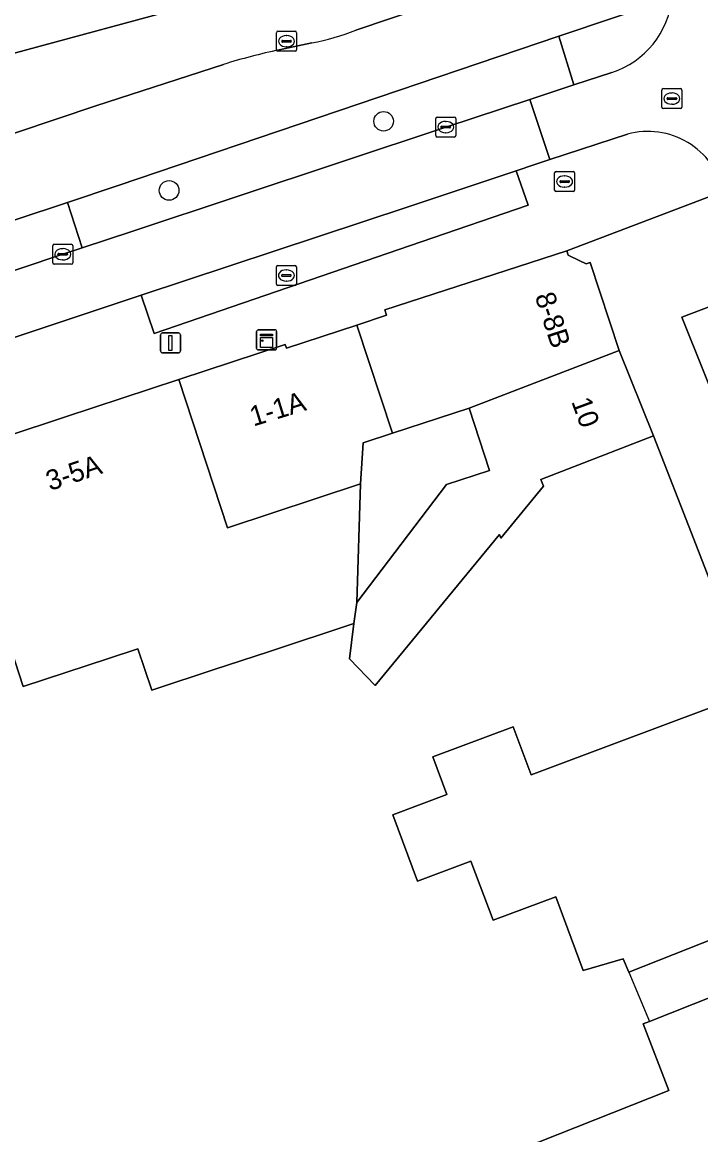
# Model space of a CAD drawing. Extents: x 161087 to 161926, y 382572 to 383873.
# Drawn here: x 161677 to 161710.9, y 382757.7 to 382813.2 of the extents above; entities that cross this region are included whole.
import ezdxf

# ---------------------------------------------------------------- set-up
doc = ezdxf.new("R2010")
doc.units = 0
for name, color, linetype in [('IMGEO_Berm_groen', 7, 'Continuous'), ('IMGEO_Berm_halfverhard', 7, 'Continuous'), ('IMGEO_Boom', 7, 'Continuous'), ('IMGEO_Erf', 7, 'Continuous'), ('IMGEO_Fietspad_gesloten', 7, 'Continuous'), ('IMGEO_Groenvoorziening', 7, 'Continuous'), ('IMGEO_Kast', 7, 'Continuous'), ('IMGEO_Kolk', 7, 'Continuous'), ('IMGEO_Lichtmast', 7, 'Continuous'), ('IMGEO_Pand', 7, 'Continuous'), ('IMGEO_Pand_nummerreeks', 7, 'Continuous'), ('IMGEO_Pand_overbouw', 7, 'Continuous'), ('IMGEO_Rijbaan_lokaal_gesloten', 7, 'Continuous'), ('IMGEO_Rijbaan_lokaal_open', 7, 'Continuous'), ('IMGEO_Rioolput', 7, 'Continuous'), ('IMGEO_Voetpad_open', 7, 'Continuous')]:
    doc.layers.add(name, color=color, linetype=linetype)

msp = doc.modelspace()

# ---------------------------------------------------------------- linework, layer by layer
at = {"layer": 'IMGEO_Berm_groen'}
msp.add_lwpolyline([(161698.143, 382807.988), (161702.348, 382809.37), (161704.541, 382810.09), (161703.785, 382812.521), (161681.775, 382805.065), (161679.239, 382804.225), (161679.974, 382801.957), (161682.511, 382802.794)], close=True, dxfattribs=at)
msp.add_lwpolyline([(161713.808, 382798.752), (161713.719, 382799.017), (161713.481, 382799.83), (161713.454, 382799.822), (161709.938, 382798.495), (161712.195, 382792.853), (161712.434, 382792.635)], dxfattribs=at)
at = {"layer": 'IMGEO_Berm_halfverhard'}
msp.add_lwpolyline([(161679.239, 382804.225), (161674.047, 382802.506), (161673.571, 382802.349), (161674.253, 382800.049), (161674.729, 382800.207), (161679.006, 382801.638), (161679.974, 382801.957)], close=True, dxfattribs=at)
at = {"layer": 'IMGEO_Boom'}
for centre in [(161695.036, 382808.277), (161684.319, 382804.826)]:
    msp.add_circle(centre, 0.489, dxfattribs=at)
at = {"layer": 'IMGEO_Erf'}
msp.add_lwpolyline([(161693.691, 382784.249), (161698.177, 382790.142), (161700.33, 382790.85), (161699.308, 382793.957), (161695.483, 382792.7), (161694.02, 382792.219), (161693.88, 382790.184)], close=True, dxfattribs=at)
for points in [[(161712.955, 382781.187), (161710.53, 382787.424), (161708.527, 382792.577), (161702.9, 382790.39), (161703.029, 382790.057), (161700.892, 382787.466), (161700.822, 382787.646), (161694.622, 382780.114), (161693.332, 382781.441), (161693.557, 382783.201), (161689.279, 382781.794), (161686.574, 382780.904), (161683.613, 382779.93), (161683.448, 382779.876), (161682.763, 382781.94), (161681.287, 382781.455), (161677.03, 382780.056), (161674.804, 382786.826), (161673.242, 382791.575), (161667.594, 382789.929), (161637.427, 382779.982)], [(161712.462, 382767.846), (161707.286, 382765.805), (161707.01, 382766.461), (161705.007, 382765.888), (161703.635, 382769.562), (161700.503, 382768.392), (161699.402, 382771.342), (161696.738, 382770.348), (161695.501, 382773.661), (161698.195, 382774.667), (161697.494, 382776.547), (161701.509, 382778.046), (161702.403, 382775.651), (161706.409, 382777.146), (161708.984, 382778.107), (161713.487, 382779.788)], [(161684.281, 382750), (161709.293, 382759.894), (161707.998, 382763.215), (161708.322, 382763.343), (161713.734, 382765.484)]]:
    msp.add_lwpolyline(points, dxfattribs=at)
at = {"layer": 'IMGEO_Fietspad_gesloten'}
for points in [[(161709.334, 382815.58), (161708.762, 382817.931), (161704.199, 382816.39), (161693.655, 382812.828)], [(161590.845, 382774.955), (161600.424, 382778.175), (161606.867, 382780.274), (161620.39, 382784.782), (161636.138, 382789.999), (161645.193, 382792.972), (161647.376, 382793.71), (161647.995, 382793.914), (161673.571, 382802.349), (161674.047, 382802.506), (161679.239, 382804.225), (161681.775, 382805.065), (161703.785, 382812.521), (161709.459, 382814.438)], [(161691.448, 382812.195), (161689.823, 382811.846)], [(161687.036, 382811.115), (161680.653, 382809.049), (161672.813, 382806.414), (161669.12, 382805.198), (161646.117, 382797.624), (161643.598, 382796.789), (161643.487, 382796.752), (161637.587, 382794.797), (161636.587, 382794.458), (161636.5, 382794.429), (161633.539, 382793.428), (161627.936, 382791.59), (161605.586, 382784.256), (161599.127, 382782.114), (161588.363, 382778.462)]]:
    msp.add_lwpolyline(points, dxfattribs=at)
for centre, radius, start, end in [((161689.445, 382823.344), 11.327, 280.1868, 291.8205), ((161696.331, 382781.355), 31.177, 102.0486, 107.3454)]:
    msp.add_arc(centre, radius, start, end, dxfattribs=at)
at = {"layer": 'IMGEO_Groenvoorziening'}
msp.add_lwpolyline([(161696.911, 382802.26), (161702.253, 382804.092), (161701.663, 382805.805), (161696.266, 382804.008), (161682.921, 382799.59), (161683.568, 382797.683)], close=True, dxfattribs=at)
at = {"layer": 'IMGEO_Kast'}
for p, q in [((161688.768, 382797.864), (161689.609, 382797.864)), ((161689.609, 382797.864), (161688.768, 382797.864)), ((161689.693, 382797.789), (161689.693, 382796.948)), ((161689.693, 382796.948), (161689.693, 382797.789)), ((161688.693, 382796.939), (161688.693, 382797.78)), ((161688.693, 382797.78), (161688.693, 382796.939)), ((161689.618, 382796.864), (161688.777, 382796.864)), ((161688.777, 382796.864), (161689.618, 382796.864))]:
    msp.add_line(p, q, dxfattribs=at)
for points in [[(161688.888, 382797.654), (161689.488, 382797.654), (161689.488, 382797.569), (161688.888, 382797.569), (161688.888, 382797.654)], [(161688.888, 382797.479), (161689.488, 382797.479), (161689.488, 382796.99), (161688.888, 382796.99), (161688.888, 382797.479)]]:
    msp.add_lwpolyline(points, dxfattribs=at)
msp.add_circle((161688.972, 382797.328), 0.0377, dxfattribs=at)
for centre, start, end in [((161688.771, 382797.786), 92.4484, 184.2845), ((161688.771, 382797.786), 92.4484, 184.2845), ((161689.615, 382797.786), 2.4484, 94.2845), ((161689.615, 382797.786), 2.4484, 94.2845), ((161688.771, 382796.942), 182.4484, 274.2845), ((161688.771, 382796.942), 182.4484, 274.2845), ((161689.615, 382796.942), 272.4484, 4.2845), ((161689.615, 382796.942), 272.4484, 4.2845)]:
    msp.add_arc(centre, 0.0779, start, end, dxfattribs=at)
at = {"layer": 'IMGEO_Kolk'}
for p, q in [((161689.685, 382811.848), (161689.685, 382812.7)), ((161689.76, 382812.774), (161690.612, 382812.774)), ((161689.944, 382812.268), (161689.944, 382812.28)), ((161690.382, 382812.231), (161689.984, 382812.231)), ((161689.987, 382812.317), (161690.385, 382812.317)), ((161690.173, 382812.554), (161690.198, 382812.554)), ((161690.428, 382812.28), (161690.428, 382812.268)), ((161690.686, 382812.7), (161690.686, 382811.848)), ((161690.612, 382811.774), (161689.76, 382811.774)), ((161690.196, 382811.994), (161690.171, 382811.994)), ((161697.642, 382807.562), (161697.642, 382808.414)), ((161697.717, 382808.488), (161698.569, 382808.488)), ((161698.643, 382808.414), (161698.643, 382807.562)), ((161697.901, 382807.982), (161697.901, 382807.994)), ((161698.339, 382807.945), (161697.941, 382807.945)), ((161697.944, 382808.031), (161698.342, 382808.031)), ((161698.13, 382808.268), (161698.155, 382808.268)), ((161698.385, 382807.994), (161698.385, 382807.982)), ((161698.569, 382807.488), (161697.717, 382807.488)), ((161698.153, 382807.708), (161698.128, 382807.708)), ((161678.505, 382801.212), (161678.505, 382802.064)), ((161678.58, 382802.138), (161679.432, 382802.138)), ((161678.807, 382801.681), (161679.205, 382801.681)), ((161678.993, 382801.918), (161679.018, 382801.918)), ((161679.506, 382802.064), (161679.506, 382801.212)), ((161679.432, 382801.138), (161678.58, 382801.138)), ((161678.764, 382801.632), (161678.764, 382801.644)), ((161679.202, 382801.595), (161678.804, 382801.595)), ((161679.016, 382801.358), (161678.991, 382801.358)), ((161679.248, 382801.644), (161679.248, 382801.632))]:
    msp.add_line(p, q, dxfattribs=at)
for points in [[(161689.685, 382811.848), (161689.685, 382812.7)], [(161689.76, 382812.774), (161690.612, 382812.774)], [(161690.686, 382812.7), (161690.686, 382811.848)], [(161690.612, 382811.774), (161689.76, 382811.774)], [(161697.642, 382807.562), (161697.642, 382808.414)], [(161697.717, 382808.488), (161698.569, 382808.488)], [(161698.643, 382808.414), (161698.643, 382807.562)], [(161698.569, 382807.488), (161697.717, 382807.488)], [(161678.505, 382801.212), (161678.505, 382802.064)], [(161678.58, 382802.138), (161679.432, 382802.138)], [(161679.506, 382802.064), (161679.506, 382801.212)], [(161679.432, 382801.138), (161678.58, 382801.138)]]:
    msp.add_lwpolyline(points, dxfattribs=at)
for centre, radius, start, end in [((161689.762, 382812.698), 0.0765, 91.552, 178.448), ((161689.762, 382812.698), 0.0765, 91.552, 178.448), ((161689.984, 382812.277), 0.0403, 85.8775, 175.7526), ((161689.981, 382812.267), 0.0366, 178.938, 274.7102), ((161690.385, 382812.274), 0.043, 264.8664, 352.4533), ((161690.389, 382812.279), 0.0386, 1.7309, 96.639), ((161690.61, 382812.698), 0.0765, 1.552, 88.448), ((161690.61, 382812.698), 0.0765, 1.552, 88.448), ((161689.762, 382811.85), 0.0765, 181.552, 268.448), ((161689.762, 382811.85), 0.0765, 181.552, 268.448), ((161690.61, 382811.85), 0.0765, 271.552, 358.448), ((161690.61, 382811.85), 0.0765, 271.552, 358.448), ((161697.719, 382808.412), 0.0765, 91.552, 178.448), ((161697.719, 382808.412), 0.0765, 91.552, 178.448), ((161698.567, 382808.412), 0.0765, 1.552, 88.448), ((161698.567, 382808.412), 0.0765, 1.552, 88.448), ((161697.941, 382807.991), 0.0403, 85.8775, 175.7526), ((161697.938, 382807.981), 0.0366, 178.938, 274.7102), ((161698.342, 382807.988), 0.043, 264.8664, 352.4533), ((161698.346, 382807.993), 0.0386, 1.7309, 96.639), ((161697.719, 382807.564), 0.0765, 181.552, 268.448), ((161697.719, 382807.564), 0.0765, 181.552, 268.448), ((161698.567, 382807.564), 0.0765, 271.552, 358.448), ((161698.567, 382807.564), 0.0765, 271.552, 358.448), ((161678.582, 382802.062), 0.0765, 91.552, 178.448), ((161678.582, 382802.062), 0.0765, 91.552, 178.448), ((161678.804, 382801.641), 0.0403, 85.8775, 175.7526), ((161679.209, 382801.643), 0.0386, 1.7309, 96.639), ((161679.43, 382802.062), 0.0765, 1.552, 88.448), ((161679.43, 382802.062), 0.0765, 1.552, 88.448), ((161678.582, 382801.214), 0.0765, 181.552, 268.448), ((161678.582, 382801.214), 0.0765, 181.552, 268.448), ((161678.801, 382801.631), 0.0366, 178.938, 274.7102), ((161679.205, 382801.638), 0.043, 264.8664, 352.4533), ((161679.43, 382801.214), 0.0765, 271.552, 358.448), ((161679.43, 382801.214), 0.0765, 271.552, 358.448)]:
    msp.add_arc(centre, radius, start, end, dxfattribs=at)
for centre, major_axis, ratio, start_param, end_param in [((161690.172, 382812.274), (-0.387, 0.002), 0.722429, 4.712389, 7.853982), ((161690.197, 382812.274), (-0.39, 0.002), 0.717154, 1.570796, 4.712389), ((161698.129, 382807.988), (-0.387, 0.002), 0.722429, 4.712389, 7.853982), ((161698.154, 382807.988), (-0.39, 0.002), 0.717154, 1.570796, 4.712389), ((161678.992, 382801.638), (-0.387, 0.002), 0.722429, 4.712389, 7.853982), ((161679.017, 382801.638), (-0.39, 0.002), 0.717154, 1.570796, 4.712389)]:
    msp.add_ellipse(centre, major_axis=major_axis, ratio=ratio, start_param=start_param, end_param=end_param, dxfattribs=at)
at = {"layer": 'IMGEO_Lichtmast'}
for p, q in [((161683.891, 382796.814), (161683.891, 382797.614)), ((161683.891, 382797.614), (161683.891, 382796.814)), ((161683.991, 382797.714), (161684.781, 382797.714)), ((161684.781, 382797.714), (161683.991, 382797.714)), ((161684.881, 382797.614), (161684.881, 382796.814)), ((161684.881, 382796.814), (161684.881, 382797.614)), ((161684.781, 382796.714), (161683.991, 382796.714)), ((161683.991, 382796.714), (161684.781, 382796.714))]:
    msp.add_line(p, q, dxfattribs=at)
msp.add_lwpolyline([(161684.311, 382797.589), (161684.461, 382797.589), (161684.461, 382796.839), (161684.311, 382796.839), (161684.311, 382797.589)], dxfattribs=at)
for centre, start, end in [((161683.991, 382797.614), 90, 180), ((161683.991, 382797.614), 90, 180), ((161684.781, 382797.614), 0, 90), ((161684.781, 382797.614), 360, 90), ((161683.991, 382796.814), 180, 270), ((161683.991, 382796.814), 180, 270), ((161684.781, 382796.814), 270, 0), ((161684.781, 382796.814), 270, 0)]:
    msp.add_arc(centre, 0.1, start, end, dxfattribs=at)
at = {"layer": 'IMGEO_Pand'}
for points in [[(161688.4, 382814.886), (161684.295, 382828.033), (161680.902, 382826.981), (161680.177, 382826.756), (161637.768, 382813.613), (161637.055, 382815.912), (161632.654, 382814.494), (161630.959, 382813.948), (161635.191, 382800.49), (161641.161, 382802.095), (161653.909, 382805.547), (161653.642, 382806.49), (161658.509, 382808.046), (161658.838, 382806.882)], [(161705.351, 382801.228), (161705.151, 382801.16), (161704.84, 382801.309), (161704.256, 382801.587), (161704.19, 382801.815), (161695.096, 382798.864), (161695.185, 382798.594), (161693.704, 382798.107), (161695.483, 382792.7), (161699.308, 382793.957), (161706.798, 382796.831)], [(161684.809, 382795.379), (161687.242, 382787.983), (161693.88, 382790.184), (161694.02, 382792.219), (161695.483, 382792.7), (161693.704, 382798.107), (161690.185, 382796.95), (161690.126, 382797.128)], [(161703.029, 382790.057), (161702.9, 382790.39), (161708.527, 382792.577), (161706.798, 382796.831), (161699.308, 382793.957), (161700.33, 382790.85), (161698.177, 382790.142), (161693.691, 382784.249), (161693.557, 382783.201), (161693.332, 382781.441), (161694.622, 382780.114), (161700.822, 382787.646), (161700.892, 382787.466)], [(161684.809, 382795.379), (161679.143, 382793.516), (161673.242, 382791.575), (161674.804, 382786.826), (161677.03, 382780.056), (161681.287, 382781.455), (161682.763, 382781.94), (161683.448, 382779.876), (161683.613, 382779.93), (161686.574, 382780.904), (161689.279, 382781.794), (161693.557, 382783.201), (161693.691, 382784.249), (161693.88, 382790.184), (161687.242, 382787.983)], [(161712.462, 382767.846), (161717.151, 382769.589), (161717.442, 382769.706), (161713.487, 382779.788), (161708.984, 382778.107), (161706.409, 382777.146), (161702.403, 382775.651), (161701.509, 382778.046), (161697.494, 382776.547), (161698.195, 382774.667), (161695.501, 382773.661), (161696.738, 382770.348), (161699.402, 382771.342), (161700.503, 382768.392), (161703.635, 382769.562), (161705.007, 382765.888), (161707.01, 382766.461), (161707.286, 382765.805)], [(161724.119, 382752.784), (161718.383, 382767.322), (161713.734, 382765.484), (161708.322, 382763.343), (161707.998, 382763.215), (161709.293, 382759.894), (161684.281, 382750), (161678.977, 382747.902), (161674.327, 382746.063), (161674.844, 382744.75), (161673.543, 382741.713), (161680.528, 382738.609), (161681.588, 382736.054), (161717.042, 382750)]]:
    msp.add_lwpolyline(points, close=True, dxfattribs=at)
at = {"layer": 'IMGEO_Pand_overbouw'}
msp.add_lwpolyline([(161718.383, 382767.322), (161717.442, 382769.706), (161717.151, 382769.589), (161712.462, 382767.846), (161707.286, 382765.805), (161708.322, 382763.343), (161713.734, 382765.484)], close=True, dxfattribs=at)
at = {"layer": 'IMGEO_Rijbaan_lokaal_gesloten'}
msp.add_lwpolyline([(161640.402, 382785.458), (161656.819, 382790.909), (161682.921, 382799.59), (161696.266, 382804.008), (161701.663, 382805.805), (161702.586, 382806.112), (161703.341, 382806.363), (161702.348, 382809.37), (161698.143, 382807.988), (161682.511, 382802.794), (161679.974, 382801.957), (161679.006, 382801.638), (161674.729, 382800.207), (161674.253, 382800.049), (161662.429, 382796.134), (161648.757, 382791.611), (161648.646, 382791.574), (161648.138, 382791.404), (161645.919, 382790.64), (161636.843, 382787.626)], dxfattribs=at)
at = {"layer": 'IMGEO_Rijbaan_lokaal_open'}
msp.add_lwpolyline([(161706.446, 382810.719), (161704.541, 382810.09), (161702.348, 382809.37), (161703.341, 382806.363), (161707.227, 382807.634)], dxfattribs=at)
for centre, radius, start, end in [((161705.072, 382814.912), 4.412, 288.141, 353.8327), ((161708.238, 382803.865), 3.902, 13.6014, 105.013)]:
    msp.add_arc(centre, radius, start, end, dxfattribs=at)
at = {"layer": 'IMGEO_Rioolput'}
for p, q in [((161708.938, 382808.983), (161708.938, 382809.835)), ((161709.013, 382809.909), (161709.865, 382809.909)), ((161709.24, 382809.452), (161709.638, 382809.452)), ((161709.426, 382809.689), (161709.451, 382809.689)), ((161709.939, 382809.835), (161709.939, 382808.983)), ((161709.865, 382808.909), (161709.013, 382808.909)), ((161709.197, 382809.403), (161709.197, 382809.415)), ((161709.635, 382809.366), (161709.237, 382809.366)), ((161709.449, 382809.129), (161709.424, 382809.129)), ((161709.681, 382809.415), (161709.681, 382809.403)), ((161703.58, 382804.843), (161703.58, 382805.695)), ((161703.655, 382805.769), (161704.507, 382805.769)), ((161704.581, 382805.695), (161704.581, 382804.843)), ((161703.839, 382805.263), (161703.839, 382805.275)), ((161704.277, 382805.226), (161703.879, 382805.226)), ((161703.882, 382805.312), (161704.28, 382805.312)), ((161704.068, 382805.549), (161704.093, 382805.549)), ((161704.323, 382805.275), (161704.323, 382805.263)), ((161704.507, 382804.769), (161703.655, 382804.769)), ((161704.091, 382804.989), (161704.066, 382804.989)), ((161689.677, 382800.152), (161689.677, 382801.004)), ((161689.752, 382801.078), (161690.604, 382801.078)), ((161689.936, 382800.572), (161689.936, 382800.584)), ((161689.979, 382800.621), (161690.377, 382800.621)), ((161690.165, 382800.858), (161690.19, 382800.858)), ((161690.42, 382800.584), (161690.42, 382800.572)), ((161690.678, 382801.004), (161690.678, 382800.152)), ((161690.604, 382800.078), (161689.752, 382800.078)), ((161690.374, 382800.535), (161689.976, 382800.535)), ((161690.188, 382800.298), (161690.163, 382800.298))]:
    msp.add_line(p, q, dxfattribs=at)
for points in [[(161708.938, 382808.983), (161708.938, 382809.835)], [(161709.013, 382809.909), (161709.865, 382809.909)], [(161709.939, 382809.835), (161709.939, 382808.983)], [(161709.865, 382808.909), (161709.013, 382808.909)], [(161703.58, 382804.843), (161703.58, 382805.695)], [(161703.655, 382805.769), (161704.507, 382805.769)], [(161704.581, 382805.695), (161704.581, 382804.843)], [(161704.507, 382804.769), (161703.655, 382804.769)], [(161689.677, 382800.152), (161689.677, 382801.004)], [(161689.752, 382801.078), (161690.604, 382801.078)], [(161690.678, 382801.004), (161690.678, 382800.152)], [(161690.604, 382800.078), (161689.752, 382800.078)]]:
    msp.add_lwpolyline(points, dxfattribs=at)
for centre, radius, start, end in [((161709.015, 382809.833), 0.0765, 91.552, 178.448), ((161709.015, 382809.833), 0.0765, 91.552, 178.448), ((161709.237, 382809.412), 0.0403, 85.8775, 175.7526), ((161709.642, 382809.414), 0.0386, 1.7309, 96.639), ((161709.863, 382809.833), 0.0765, 1.552, 88.448), ((161709.863, 382809.833), 0.0765, 1.552, 88.448), ((161709.015, 382808.985), 0.0765, 181.552, 268.448), ((161709.015, 382808.985), 0.0765, 181.552, 268.448), ((161709.234, 382809.402), 0.0366, 178.938, 274.7102), ((161709.638, 382809.409), 0.043, 264.8664, 352.4533), ((161709.863, 382808.985), 0.0765, 271.552, 358.448), ((161709.863, 382808.985), 0.0765, 271.552, 358.448), ((161703.657, 382805.693), 0.0765, 91.552, 178.448), ((161703.657, 382805.693), 0.0765, 91.552, 178.448), ((161704.505, 382805.693), 0.0765, 1.552, 88.448), ((161704.505, 382805.693), 0.0765, 1.552, 88.448), ((161703.879, 382805.272), 0.0403, 85.8775, 175.7526), ((161703.876, 382805.262), 0.0366, 178.938, 274.7102), ((161704.28, 382805.269), 0.043, 264.8664, 352.4533), ((161704.284, 382805.274), 0.0386, 1.7309, 96.639), ((161703.657, 382804.845), 0.0765, 181.552, 268.448), ((161703.657, 382804.845), 0.0765, 181.552, 268.448), ((161704.505, 382804.845), 0.0765, 271.552, 358.448), ((161704.505, 382804.845), 0.0765, 271.552, 358.448), ((161689.754, 382801.002), 0.0765, 91.552, 178.448), ((161689.754, 382801.002), 0.0765, 91.552, 178.448), ((161689.976, 382800.581), 0.0403, 85.8775, 175.7526), ((161689.973, 382800.571), 0.0366, 178.938, 274.7102), ((161690.377, 382800.578), 0.043, 264.8664, 352.4533), ((161690.381, 382800.583), 0.0386, 1.7309, 96.639), ((161690.602, 382801.002), 0.0765, 1.552, 88.448), ((161690.602, 382801.002), 0.0765, 1.552, 88.448), ((161689.754, 382800.154), 0.0765, 181.552, 268.448), ((161689.754, 382800.154), 0.0765, 181.552, 268.448), ((161690.602, 382800.154), 0.0765, 271.552, 358.448), ((161690.602, 382800.154), 0.0765, 271.552, 358.448)]:
    msp.add_arc(centre, radius, start, end, dxfattribs=at)
for centre, major_axis, ratio, start_param, end_param in [((161709.425, 382809.409), (-0.387, 0.002), 0.722429, 4.712389, 7.853982), ((161709.45, 382809.409), (-0.39, 0.002), 0.717154, 1.570796, 4.712389), ((161704.067, 382805.269), (-0.387, 0.002), 0.722429, 4.712389, 7.853982), ((161704.092, 382805.269), (-0.39, 0.002), 0.717154, 1.570796, 4.712389), ((161690.164, 382800.578), (-0.387, 0.002), 0.722429, 4.712389, 7.853982), ((161690.189, 382800.578), (-0.39, 0.002), 0.717154, 1.570796, 4.712389)]:
    msp.add_ellipse(centre, major_axis=major_axis, ratio=ratio, start_param=start_param, end_param=end_param, dxfattribs=at)
at = {"layer": 'IMGEO_Voetpad_open'}
for points in [[(161693.655, 382812.828), (161704.199, 382816.39), (161708.762, 382817.931), (161708.131, 382820.483), (161701.984, 382818.641), (161696.767, 382817.195), (161690.898, 382815.569), (161688.4, 382814.886), (161658.838, 382806.882), (161658.509, 382808.046), (161653.642, 382806.49), (161653.909, 382805.547), (161641.161, 382802.095), (161635.191, 382800.49), (161623.676, 382796.778)], [(161709.459, 382814.438), (161703.785, 382812.521), (161704.541, 382810.09), (161706.446, 382810.719)], [(161689.823, 382811.846), (161691.448, 382812.195)], [(161635.563, 382797.45), (161635.645, 382797.471), (161642.68, 382799.282), (161642.785, 382799.309), (161668.823, 382806.36), (161669.12, 382805.198), (161672.813, 382806.414), (161680.653, 382809.049), (161687.036, 382811.115)], [(161707.227, 382807.634), (161703.341, 382806.363), (161702.586, 382806.112), (161701.663, 382805.805), (161702.253, 382804.092), (161696.911, 382802.26), (161683.568, 382797.683), (161682.921, 382799.59), (161656.819, 382790.909), (161640.402, 382785.458), (161637.495, 382784.499), (161619.539, 382778.558), (161618.873, 382778.339), (161619.632, 382776.119), (161601.27, 382769.836), (161600.455, 382772.219), (161599.942, 382772.001), (161599.434, 382771.772)], [(161684.809, 382795.379), (161690.126, 382797.128), (161690.185, 382796.95), (161693.704, 382798.107), (161695.185, 382798.594), (161695.096, 382798.864), (161704.19, 382801.815), (161712.03, 382804.783)], [(161712.03, 382804.783), (161704.19, 382801.815), (161704.256, 382801.587), (161704.84, 382801.309), (161705.151, 382801.16), (161705.351, 382801.228), (161706.798, 382796.831), (161708.527, 382792.577), (161710.53, 382787.424), (161712.955, 382781.187)], [(161712.195, 382792.853), (161709.938, 382798.495), (161713.454, 382799.822)], [(161574.477, 382750.86), (161579.443, 382754.299), (161583.93, 382757.469), (161585.099, 382758.295), (161585.017, 382758.404), (161586.678, 382759.589), (161588.667, 382761.008), (161590.565, 382762.379), (161595.594, 382766.012), (161595.696, 382765.813), (161596.009, 382765.952), (161595.848, 382766.199), (161596.018, 382766.327), (161596.158, 382766.372), (161601.023, 382767.942), (161624.636, 382775.599), (161633.162, 382778.456), (161637.427, 382779.982), (161667.594, 382789.929), (161673.242, 382791.575), (161679.143, 382793.516), (161684.809, 382795.379)]]:
    msp.add_lwpolyline(points, dxfattribs=at)
for centre, radius, start, end in [((161705.072, 382814.912), 4.412, 288.141, 353.8327), ((161689.445, 382823.344), 11.327, 280.1868, 291.8205), ((161696.331, 382781.355), 31.177, 102.0486, 107.3454), ((161708.238, 382803.865), 3.902, 13.6014, 105.013)]:
    msp.add_arc(centre, radius, start, end, dxfattribs=at)

# ---------------------------------------------------------------- texts
at = {"layer": 'IMGEO_Pand_nummerreeks'}
for s, rotation, p in [('8-8B', 288.0086, (161702.583, 382799.553)), ('1-1A', 17.0568, (161688.532, 382793.036)), ('10', 290.2023, (161704.404, 382794.286)), ('3-5A', 18.551, (161678.367, 382789.817))]:
    msp.add_text(s, height=1, rotation=rotation, dxfattribs=at).set_placement(p)

doc.saveas('drawing.dxf')
